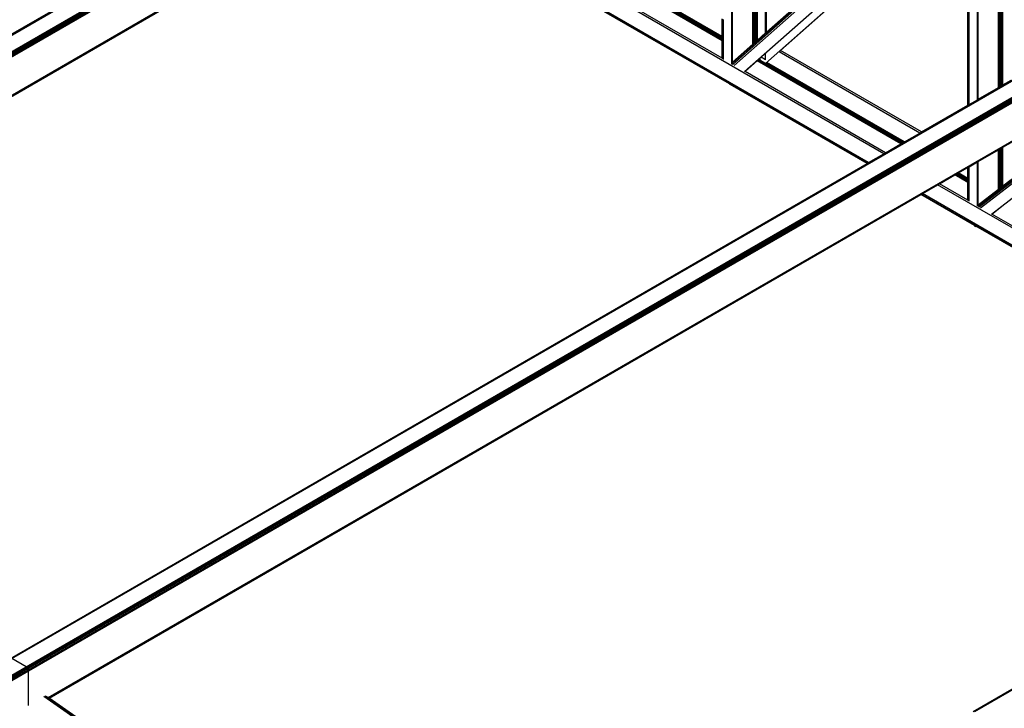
# Model space of a CAD drawing. Header units: millimetres. Extents: x 10 to 1250, y -62 to 528.
# Tile 676 of 909: x 611.37 to 613.59, y 513.55 to 515.1. Entities that reach past the tile are written whole.
import ezdxf

# ---------------------------------------------------------------- set-up
doc = ezdxf.new("R2010")
doc.units = ezdxf.units.MM
doc.header["$LTSCALE"] = 0.05

msp = doc.modelspace()

# ---------------------------------------------------------------- linework, layer by layer
at = {"color": 8}
for p, q in [((610.2482, 514.4233), (612.9575, 515.9876)), ((610.2501, 514.4226), (612.9595, 515.9869)), ((610.2823, 514.4041), (612.9916, 515.9684)), ((610.2842, 514.4025), (612.9936, 515.9668)), ((610.2859, 514.4003), (612.9952, 515.9645)), ((610.287, 514.3977), (612.9964, 515.9619)), ((610.2874, 514.3952), (612.9968, 515.9594)), ((610.332, 514.3348), (612.9545, 515.8489)), ((610.3334, 514.3338), (612.9539, 515.8468)), ((612.9773, 514.9951), (612.9773, 515.7922)), ((612.979, 514.9996), (612.979, 515.791)), ((613.0248, 515.0618), (613.0248, 515.7593)), ((613.0262, 515.061), (613.0262, 515.7583)), ((613.0271, 515.0604), (613.0271, 515.7577)), ((613.0299, 515.0588), (613.0299, 515.7557)), ((613.0326, 515.0572), (613.0326, 515.7538)), ((613.0335, 515.0567), (613.0335, 515.7532)), ((613.035, 515.0559), (613.035, 515.7522)), ((613.0536, 515.0657), (613.0536, 515.7393)), ((613.0553, 515.0672), (613.0553, 515.7381)), ((610.2465, 514.423), (612.0663, 515.4737)), ((612.979, 514.9994), (613.4805, 515.4435)), ((612.979, 514.9974), (613.4818, 515.4426)), ((613.0553, 515.0672), (613.4804, 515.4436)), ((613.3199, 514.7934), (612.2252, 515.4254)), ((612.9797, 514.9944), (613.4841, 515.441)), ((612.9825, 514.9921), (613.4871, 515.439)), ((613.0062, 514.9784), (613.5091, 515.4237)), ((613.0536, 515.0199), (613.509, 515.4231)), ((610.3339, 514.3335), (612.1875, 515.4037)), ((613.2831, 514.7721), (612.1884, 515.4042)), ((613.2856, 514.7736), (612.1909, 515.4056)), ((613.0534, 514.9966), (613.509, 515.4001)), ((613.087, 515.0259), (613.509, 515.3996)), ((613.509, 514.9026), (613.509, 515.3996)), ((613.5097, 514.903), (613.5097, 515.4002)), ((613.5114, 514.904), (613.5114, 515.4017)), ((613.5118, 514.9042), (613.5118, 515.4021)), ((613.5305, 514.915), (613.5305, 515.4089)), ((613.5322, 514.916), (613.5322, 515.4077)), ((613.578, 514.9424), (613.578, 515.376)), ((613.5804, 514.9438), (613.5804, 515.3744)), ((613.5831, 514.9454), (613.5831, 515.3725)), ((613.5859, 514.9469), (613.5859, 515.3705)), ((613.5868, 514.9475), (613.5868, 515.3699)), ((613.5882, 514.9483), (613.5882, 515.3689)), ((612.9558, 515.0479), (612.4774, 515.3241)), ((612.9558, 515.0501), (612.4788, 515.3255)), ((612.9558, 515.0526), (612.4804, 515.3271)), ((612.9558, 515.0551), (612.5023, 515.317)), ((612.9558, 515.0573), (612.5037, 515.3183)), ((612.9558, 515.0083), (612.4523, 515.299)), ((612.9719, 514.9508), (612.4215, 515.2686)), ((611.3538, 513.6576), (614.0631, 515.2219)), ((611.3558, 513.6569), (614.0651, 515.2212)), ((611.3879, 513.6384), (614.0972, 515.2026)), ((611.3899, 513.6368), (614.0992, 515.201)), ((611.3915, 513.6345), (614.1009, 515.1988)), ((611.3927, 513.632), (614.102, 515.1962)), ((611.393, 513.6295), (614.1024, 515.1937)), ((612.9558, 515.0573), (612.9558, 515.0969)), ((612.9565, 515.0569), (612.9565, 515.0965)), ((612.9582, 515.0559), (612.9582, 515.0956)), ((612.9586, 515.0557), (612.9586, 515.0953)), ((613.523, 513.5386), (616.2323, 515.1028)), ((613.5251, 513.5378), (616.2345, 515.1021)), ((611.4374, 513.569), (614.0602, 515.0833)), ((611.4388, 513.568), (614.0596, 515.0811)), ((613.035, 515.0492), (613.0536, 515.0657)), ((613.0536, 515.0657), (613.0553, 515.0672)), ((612.9565, 515.0569), (612.9558, 515.0573)), ((612.9558, 515.0551), (612.9558, 515.0573)), ((612.9565, 515.0547), (612.9558, 515.0551)), ((612.9558, 515.0526), (612.9558, 515.0551)), ((612.9565, 515.0522), (612.9558, 515.0526)), ((612.9558, 515.0501), (612.9558, 515.0526)), ((612.9565, 515.0497), (612.9558, 515.0501)), ((612.9558, 515.0479), (612.9558, 515.0501)), ((612.9558, 515.0083), (612.9558, 515.0479)), ((612.9565, 515.0475), (612.9558, 515.0479)), ((612.9582, 515.0559), (612.9565, 515.0569)), ((612.9565, 515.0547), (612.9565, 515.0569)), ((612.9582, 515.0537), (612.9565, 515.0547)), ((612.9565, 515.0522), (612.9565, 515.0547)), ((612.9582, 515.0512), (612.9565, 515.0522)), ((612.9565, 515.0497), (612.9565, 515.0522)), ((612.9565, 515.0475), (612.9565, 515.0497)), ((612.9582, 515.0487), (612.9565, 515.0497)), ((612.9565, 515.0079), (612.9565, 515.0475)), ((612.9582, 515.0466), (612.9565, 515.0475)), ((612.9586, 515.0557), (612.9582, 515.0559)), ((612.9582, 515.0537), (612.9582, 515.0559)), ((612.9586, 515.0535), (612.9582, 515.0537)), ((612.9582, 515.0512), (612.9582, 515.0537)), ((612.9586, 515.051), (612.9582, 515.0512)), ((612.9582, 515.0487), (612.9582, 515.0512)), ((612.9582, 515.0466), (612.9582, 515.0487)), ((612.9586, 515.0485), (612.9582, 515.0487)), ((612.9582, 515.0069), (612.9582, 515.0466)), ((612.9586, 515.0463), (612.9582, 515.0466)), ((612.9586, 515.0535), (612.9586, 515.0557)), ((612.9586, 515.051), (612.9586, 515.0535)), ((612.9586, 515.0485), (612.9586, 515.051)), ((612.9586, 515.0463), (612.9586, 515.0485)), ((612.9586, 515.0067), (612.9586, 515.0463)), ((613.0262, 515.061), (613.0248, 515.0618)), ((613.0248, 515.0571), (613.0248, 515.0618)), ((613.0262, 515.0563), (613.0248, 515.0571)), ((613.0248, 515.0402), (613.0248, 515.0571)), ((613.0271, 515.0604), (613.0262, 515.061)), ((613.0262, 515.0563), (613.0262, 515.061)), ((613.0271, 515.0558), (613.0262, 515.0563)), ((613.0262, 515.0414), (613.0262, 515.0563)), ((613.0271, 515.0558), (613.0271, 515.0604)), ((613.0271, 515.0423), (613.0271, 515.0558)), ((613.0271, 515.0423), (613.0299, 515.0447)), ((613.0326, 515.0572), (613.0299, 515.0588)), ((613.0299, 515.0542), (613.0299, 515.0588)), ((613.0326, 515.0526), (613.0299, 515.0542)), ((613.0299, 515.0447), (613.0299, 515.0542)), ((613.0299, 515.0447), (613.0326, 515.0471)), ((613.0335, 515.0567), (613.0326, 515.0572)), ((613.0326, 515.0526), (613.0326, 515.0572)), ((613.035, 515.0512), (613.0326, 515.0526)), ((613.0326, 515.0471), (613.0326, 515.0526)), ((613.0326, 515.0471), (613.035, 515.0492)), ((613.0335, 515.0522), (613.0335, 515.0567)), ((613.035, 515.0559), (613.0335, 515.0567)), ((613.035, 515.0512), (613.035, 515.0559)), ((613.035, 515.0492), (613.035, 515.0512)), ((613.5322, 514.6776), (614.0305, 515.0625)), ((613.5322, 514.6755), (614.0319, 515.0615)), ((613.5348, 514.6738), (614.0344, 515.0598)), ((613.5377, 514.6716), (614.0375, 515.0576)), ((612.979, 514.9996), (613.0248, 515.0402)), ((613.0248, 515.0402), (613.0262, 515.0414)), ((613.0262, 515.0414), (613.0271, 515.0423)), ((613.4007, 514.8401), (613.0837, 515.0231)), ((613.0843, 515.0235), (613.087, 515.0259)), ((613.4048, 514.8424), (613.087, 515.0259)), ((613.5623, 514.6574), (614.0601, 515.042)), ((612.9565, 515.0079), (612.9558, 515.0083)), ((612.9565, 515.0077), (612.9565, 515.0079)), ((612.9582, 515.0069), (612.9565, 515.0079)), ((612.9586, 515.0067), (612.9582, 515.0069)), ((612.9586, 515.0059), (612.9586, 515.0067)), ((612.979, 514.9994), (612.979, 514.9996)), ((612.979, 514.9974), (612.979, 514.9994)), ((613.0071, 514.9787), (613.0342, 515.0027)), ((613.0342, 515.0027), (613.0357, 515.004)), ((613.3583, 514.8156), (613.0342, 515.0027)), ((613.0357, 515.004), (613.0374, 515.0055)), ((613.3601, 514.8166), (613.0357, 515.004)), ((613.0374, 515.0055), (613.0391, 515.007)), ((613.3623, 514.8179), (613.0374, 515.0055)), ((613.0391, 515.007), (613.0397, 515.0076)), ((613.0407, 515.0061), (613.0391, 515.007)), ((613.0397, 515.0076), (613.0432, 515.0107)), ((613.0407, 515.0061), (613.0397, 515.0076)), ((613.0431, 515.0026), (613.0407, 515.0061)), ((613.0432, 515.0107), (613.0536, 515.0199)), ((613.0536, 515.0047), (613.0432, 515.0107)), ((613.0536, 515.0047), (613.0536, 515.0199)), ((613.3664, 514.8202), (613.0565, 514.9991)), ((612.9785, 514.9952), (612.9779, 514.9955)), ((612.9795, 514.9946), (612.9785, 514.9952)), ((612.979, 514.9967), (612.979, 514.9974)), ((613.0071, 514.9787), (613.0069, 514.9788)), ((613.3239, 514.7957), (613.0071, 514.9787)), ((613.3645, 514.8191), (613.055, 514.9978)), ((613.5882, 514.9483), (613.6069, 514.9591)), ((612.9731, 514.949), (612.9719, 514.9508)), ((612.9738, 514.9497), (612.9719, 514.9508)), ((612.9731, 514.949), (612.9738, 514.9497)), ((612.974, 514.9496), (612.9731, 514.949)), ((612.974, 514.9496), (612.9738, 514.9497)), ((613.2822, 514.7716), (612.974, 514.9496)), ((613.5322, 514.916), (613.578, 514.9424)), ((613.578, 514.9424), (613.5804, 514.9438)), ((613.5804, 514.9438), (613.5831, 514.9454)), ((613.5831, 514.9454), (613.5859, 514.9469)), ((613.5859, 514.9469), (613.5868, 514.9475)), ((613.5868, 514.9475), (613.5882, 514.9483)), ((613.5118, 514.9042), (613.5305, 514.915)), ((613.5305, 514.915), (613.5322, 514.916)), ((613.4048, 514.8424), (613.509, 514.9026)), ((613.509, 514.9026), (613.5097, 514.903)), ((613.5097, 514.903), (613.5114, 514.904)), ((613.5114, 514.904), (613.5118, 514.9042)), ((613.3664, 514.8202), (613.4007, 514.8401)), ((613.4007, 514.8401), (613.4048, 514.8424)), ((613.3239, 514.7957), (613.3583, 514.8156)), ((613.3583, 514.8156), (613.3601, 514.8166)), ((613.3601, 514.8166), (613.3623, 514.8179)), ((613.3623, 514.8179), (613.3645, 514.8191)), ((613.3645, 514.8191), (613.3664, 514.8202)), ((613.5322, 514.776), (613.578, 514.8024)), ((613.578, 514.8024), (613.5804, 514.8038)), ((613.578, 514.7134), (613.578, 514.8024)), ((613.5804, 514.8038), (613.5831, 514.8054)), ((613.5804, 514.741), (613.5804, 514.8038)), ((613.5831, 514.8054), (613.5859, 514.8069)), ((613.5831, 514.7394), (613.5831, 514.8054)), ((613.5859, 514.8069), (613.5868, 514.8075)), ((613.5859, 514.7378), (613.5859, 514.8069)), ((613.5868, 514.8075), (613.5882, 514.8083)), ((613.5868, 514.7373), (613.5868, 514.8075)), ((613.5882, 514.8083), (613.6069, 514.8191)), ((613.5882, 514.7365), (613.5882, 514.8083)), ((613.2856, 514.7736), (613.3199, 514.7934)), ((613.3199, 514.7934), (613.3239, 514.7957)), ((611.3521, 513.6573), (613.2822, 514.7716)), ((613.2822, 514.7716), (613.2831, 514.7721)), ((613.2831, 514.7721), (613.2856, 514.7736)), ((613.4876, 514.7502), (613.509, 514.7626)), ((613.509, 514.7626), (613.5097, 514.763)), ((613.509, 514.7379), (613.509, 514.7626)), ((613.5097, 514.763), (613.5114, 514.764)), ((613.5097, 514.7374), (613.5097, 514.763)), ((613.5114, 514.764), (613.5118, 514.7642)), ((613.5114, 514.7365), (613.5114, 514.764)), ((613.5118, 514.7642), (613.5305, 514.775)), ((613.5118, 514.7362), (613.5118, 514.7642)), ((613.5305, 514.775), (613.5322, 514.776)), ((613.5305, 514.6767), (613.5305, 514.775)), ((613.5322, 514.6781), (613.5322, 514.776)), ((613.4452, 514.7257), (613.4795, 514.7456)), ((613.4795, 514.7456), (613.4814, 514.7466)), ((613.509, 514.7285), (613.4795, 514.7456)), ((613.4814, 514.7466), (613.4836, 514.7479)), ((613.509, 514.7307), (613.4814, 514.7466)), ((613.4836, 514.7479), (613.4857, 514.7492)), ((613.509, 514.7332), (613.4836, 514.7479)), ((613.4857, 514.7492), (613.4876, 514.7502)), ((613.509, 514.7357), (613.4857, 514.7492)), ((613.509, 514.7379), (613.4876, 514.7502)), ((613.5097, 514.7374), (613.509, 514.7379)), ((613.509, 514.7357), (613.509, 514.7379)), ((613.5097, 514.7353), (613.509, 514.7357)), ((613.509, 514.7332), (613.509, 514.7357)), ((613.5097, 514.7328), (613.509, 514.7332)), ((613.509, 514.7307), (613.509, 514.7332)), ((613.5114, 514.7365), (613.5097, 514.7374)), ((613.5097, 514.7353), (613.5097, 514.7374)), ((613.5114, 514.7343), (613.5097, 514.7353)), ((613.5097, 514.7328), (613.5097, 514.7353)), ((613.5114, 514.7318), (613.5097, 514.7328)), ((613.5097, 514.7303), (613.5097, 514.7328)), ((613.5118, 514.7362), (613.5114, 514.7365)), ((613.5114, 514.7343), (613.5114, 514.7365)), ((613.5118, 514.7341), (613.5114, 514.7343)), ((613.5114, 514.7318), (613.5114, 514.7343)), ((613.5118, 514.7341), (613.5118, 514.7362)), ((613.5118, 514.7316), (613.5118, 514.7341)), ((613.5831, 514.7394), (613.5804, 514.741)), ((613.5804, 514.7363), (613.5804, 514.741)), ((613.5831, 514.7348), (613.5804, 514.7363)), ((613.5804, 514.7152), (613.5804, 514.7363)), ((613.5831, 514.7348), (613.5831, 514.7394)), ((613.5831, 514.7174), (613.5831, 514.7348)), ((613.5868, 514.7373), (613.5859, 514.7378)), ((613.5859, 514.7332), (613.5859, 514.7378)), ((613.5882, 514.7318), (613.5859, 514.7332)), ((613.5859, 514.7195), (613.5859, 514.7332)), ((613.5882, 514.7365), (613.5868, 514.7373)), ((613.5868, 514.7328), (613.5868, 514.7373)), ((613.5882, 514.7318), (613.5882, 514.7365)), ((613.5882, 514.7213), (613.6069, 514.7357)), ((613.4068, 514.7036), (613.4411, 514.7234)), ((613.4411, 514.7234), (613.4452, 514.7257)), ((614.5075, 514.1077), (613.4411, 514.7234)), ((613.509, 514.6889), (613.4452, 514.7257)), ((613.5097, 514.7303), (613.509, 514.7307)), ((613.509, 514.7285), (613.509, 514.7307)), ((613.509, 514.6889), (613.509, 514.7285)), ((613.5097, 514.7281), (613.509, 514.7285)), ((613.5097, 514.7281), (613.5097, 514.7303)), ((613.5114, 514.7293), (613.5097, 514.7303)), ((613.5097, 514.6885), (613.5097, 514.7281)), ((613.5114, 514.7271), (613.5097, 514.7281)), ((613.5118, 514.7316), (613.5114, 514.7318)), ((613.5114, 514.7293), (613.5114, 514.7318)), ((613.5114, 514.7271), (613.5114, 514.7293)), ((613.5118, 514.729), (613.5114, 514.7293)), ((613.5114, 514.6875), (613.5114, 514.7271)), ((613.5118, 514.7269), (613.5114, 514.7271)), ((613.5118, 514.729), (613.5118, 514.7316)), ((613.5118, 514.7269), (613.5118, 514.729)), ((613.5118, 514.6872), (613.5118, 514.7269)), ((613.5322, 514.6781), (613.578, 514.7134)), ((613.578, 514.7134), (613.5804, 514.7152)), ((613.5804, 514.7152), (613.5831, 514.7174)), ((613.5831, 514.7174), (613.5859, 514.7195)), ((613.5859, 514.7195), (613.5882, 514.7213)), ((613.5882, 514.7213), (613.5882, 514.7318)), ((611.4393, 513.5676), (613.4034, 514.7016)), ((613.4034, 514.7016), (613.4043, 514.7021)), ((613.524, 514.632), (613.4034, 514.7016)), ((613.4043, 514.7021), (613.4068, 514.7036)), ((614.4707, 514.0865), (613.4043, 514.7021)), ((614.4732, 514.0879), (613.4068, 514.7036)), ((613.5097, 514.6885), (613.509, 514.6889)), ((613.5097, 514.6883), (613.5097, 514.6885)), ((613.5114, 514.6875), (613.5097, 514.6885)), ((613.5118, 514.6872), (613.5114, 514.6875)), ((613.5118, 514.6865), (613.5118, 514.6872)), ((613.5305, 514.6767), (613.5322, 514.6781)), ((613.5305, 514.6765), (613.5305, 514.6767)), ((613.5306, 514.6764), (613.5305, 514.6765)), ((613.5305, 514.6757), (613.5305, 514.6765)), ((613.5306, 514.6764), (613.5322, 514.6776)), ((613.5322, 514.6755), (613.5306, 514.6764)), ((613.5322, 514.6776), (613.5322, 514.6781)), ((613.5322, 514.6755), (613.5322, 514.6776)), ((613.5347, 514.6741), (613.5322, 514.6755)), ((613.5631, 514.6577), (613.5924, 514.6804)), ((613.5631, 514.6577), (613.5629, 514.6578)), ((614.0614, 514.37), (613.5631, 514.6577)), ((613.5258, 514.6292), (613.524, 514.632)), ((613.5271, 514.6302), (613.524, 514.632)), ((613.5258, 514.6292), (613.5271, 514.6302)), ((613.5273, 514.6301), (613.5258, 514.6292)), ((613.5273, 514.6301), (613.5271, 514.6302)), ((614.0753, 514.3138), (613.5273, 514.6301)), ((613.5211, 513.5382), (614.4698, 514.086)), ((611.3879, 513.6384), (611.3558, 513.6569)), ((608.7109, 512.0928), (611.3879, 513.6384)), ((608.7129, 512.0912), (611.3899, 513.6368)), ((608.7145, 512.089), (611.3915, 513.6345)), ((608.7157, 512.0864), (611.3927, 513.632)), ((608.716, 512.0839), (611.393, 513.6295)), ((611.3899, 513.6368), (611.3879, 513.6384)), ((611.3915, 513.6345), (611.3899, 513.6368)), ((611.3927, 513.632), (611.3915, 513.6345)), ((611.393, 513.6295), (611.3927, 513.632)), ((611.393, 513.5516), (611.393, 513.6295)), ((612.4052, 512.8939), (611.4274, 513.5714)), ((612.4077, 512.8954), (611.4305, 513.5725)), ((611.4374, 513.569), (611.4331, 513.5719)), ((611.4388, 513.568), (611.4374, 513.569)), ((611.4393, 513.5676), (611.4388, 513.568)), ((612.4088, 512.896), (611.4393, 513.5676))]:
    msp.add_line(p, q, dxfattribs=at)

doc.saveas('drawing.dxf')
